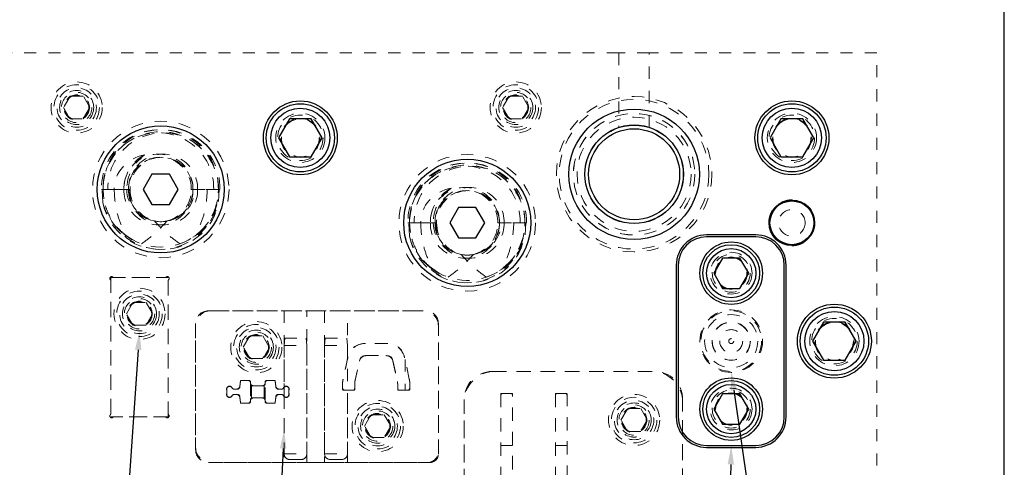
# Model space of a CAD drawing. Header units: inches. Extents: x 1802 to 2468, y -253 to -72.
# Tile 427 of 570: x 2184.77 to 2192.88, y -87.66 to -83.97. Entities that reach past the tile are written whole.
import ezdxf

# ---------------------------------------------------------------- set-up
doc = ezdxf.new("R2010")
doc.units = ezdxf.units.IN
doc.header["$LTSCALE"] = 0.5
doc.header["$MEASUREMENT"] = 0
doc.linetypes.add('HIDDEN', pattern=[0.225, 0.15, -0.075])
for name, color, linetype in [('DST-M-S', 53, 'Continuous'), ('PAD-M-S', 135, 'Continuous'), ('PBU-M-S', 8, 'Continuous'), ('PUN-M-S', 8, 'Continuous'), ('PUN-M-S2', 1, 'Continuous'), ('SID-M-S', 105, 'Continuous'), ('SVF-M-S', 8, 'Continuous')]:
    doc.layers.add(name, color=color, linetype=linetype)

msp = doc.modelspace()

# ---------------------------------------------------------------- linework, layer by layer
at = {"layer": 'DST-M-S', "linetype": 'Continuous', "lineweight": 25}
for p, q in [((2192.88027, -98.2431), (2192.88027, -78.2431)), ((2190.83277, -85.7431), (2190.42777, -85.7431)), ((2190.83277, -85.7581), (2190.42777, -85.7581)), ((2190.17777, -85.9931), (2190.17777, -87.2431)), ((2190.19277, -85.9931), (2190.19277, -87.2431)), ((2191.06777, -87.2431), (2191.06777, -85.9931)), ((2191.08277, -87.2431), (2191.08277, -85.9931)), ((2190.42777, -87.4781), (2190.83277, -87.4781)), ((2190.42777, -87.4931), (2190.83277, -87.4931))]:
    msp.add_line(p, q, dxfattribs=at)
for centre, radius in [((2187.08027, -84.9431), 0.3045), ((2191.13027, -84.9431), 0.3045), ((2189.83027, -85.2431), 0.5375), ((2185.93027, -85.3681), 0.52345), ((2189.83027, -85.2431), 0.40625), ((2188.45527, -85.6431), 0.52345), ((2191.13027, -85.6431), 0.1875), ((2190.63027, -86.0581), 0.2575), ((2191.48027, -86.6181), 0.3045), ((2190.63027, -87.1781), 0.2575)]:
    msp.add_circle(centre, radius, dxfattribs=at)
at = {"layer": 'DST-M-S', "linetype": 'HIDDEN', "lineweight": 18}
for centre, radius in [((2187.08027, -84.9431), 0.203), ((2191.13027, -84.9431), 0.203), ((2190.63027, -86.0581), 0.172), ((2190.63027, -86.0581), 0.1285), ((2185.75527, -86.3931), 0.14062), ((2190.63027, -86.6181), 0.2578), ((2191.48027, -86.6181), 0.203), ((2186.71777, -86.6681), 0.14062), ((2190.63027, -87.1781), 0.172), ((2190.63027, -87.1781), 0.1285), ((2187.71777, -87.3181), 0.14062), ((2189.83027, -87.2681), 0.14062)]:
    msp.add_circle(centre, radius, dxfattribs=at)
at = {"layer": 'DST-M-S', "linetype": 'Continuous', "lineweight": 25}
for centre, radius, start, end in [((2190.42777, -85.9931), 0.25, 90, 180), ((2190.83277, -85.9931), 0.25, 0, 90), ((2190.42777, -85.9931), 0.235, 90, 180), ((2190.83277, -85.9931), 0.235, 0, 90), ((2190.42777, -87.2431), 0.25, 180, 270), ((2190.42777, -87.2431), 0.235, 180, 270), ((2190.83277, -87.2431), 0.235, 270, 0), ((2190.83277, -87.2431), 0.25, 270, 0)]:
    msp.add_arc(centre, radius, start, end, dxfattribs=at)
at = {"layer": 'PAD-M-S', "linetype": 'HIDDEN', "lineweight": 18}
for p, q in [((2185.51777, -87.21991), (2185.51777, -86.11629)), ((2185.54095, -86.0931), (2185.96958, -86.0931)), ((2185.99277, -86.11629), (2185.99277, -87.21991)), ((2186.32277, -86.3681), (2188.11277, -86.3681)), ((2188.09277, -86.3681), (2186.34277, -86.3681)), ((2186.94662, -86.3681), (2186.94662, -86.99568)), ((2187.13412, -87.6181), (2187.13412, -86.3681)), ((2187.28035, -86.3681), (2187.28035, -87.6181)), ((2187.46785, -86.7691), (2187.46785, -86.3681)), ((2186.21777, -87.5131), (2186.21777, -86.4731)), ((2188.21777, -86.4731), (2188.21777, -87.5481)), ((2186.21777, -86.4931), (2186.21777, -87.4931)), ((2188.21777, -87.5281), (2188.21777, -86.4931)), ((2187.80189, -86.63761), (2187.60864, -86.63761)), ((2187.47261, -86.74722), (2187.43264, -86.9309)), ((2187.53058, -86.95112), (2187.5669, -86.78423)), ((2187.62476, -86.73761), (2187.78578, -86.73761)), ((2187.84364, -86.78423), (2187.87995, -86.95112)), ((2187.97789, -86.9309), (2187.93792, -86.74722)), ((2188.66027, -86.8681), (2190.00027, -86.8681)), ((2189.98027, -86.8681), (2188.68027, -86.8681)), ((2186.58666, -86.94605), (2186.58316, -86.9861)), ((2186.65916, -86.94148), (2186.59164, -86.94148)), ((2186.66916, -86.96048), (2186.66916, -86.95148)), ((2186.79137, -86.95148), (2186.79137, -86.96048)), ((2186.86889, -86.94148), (2186.80137, -86.94148)), ((2186.87738, -86.9861), (2186.87387, -86.94605)), ((2186.47416, -87.02117), (2186.47416, -87.0498)), ((2186.55358, -87.0132), (2186.53599, -87.0132)), ((2186.76637, -86.98548), (2186.69416, -86.98548)), ((2186.92454, -87.0132), (2186.90695, -87.0132)), ((2186.98637, -87.0498), (2186.98637, -87.02117)), ((2187.4281, -86.9731), (2187.4281, -87.01261)), ((2187.4381, -87.02261), (2187.5231, -87.02261)), ((2187.46785, -87.6181), (2187.46785, -87.02261)), ((2187.5281, -87.01761), (2187.5281, -86.97417)), ((2187.88243, -86.97417), (2187.88243, -87.01761)), ((2187.88743, -87.02261), (2187.97243, -87.02261)), ((2187.98243, -87.01261), (2187.98243, -86.9731)), ((2186.53599, -87.05777), (2186.55358, -87.05777)), ((2186.58316, -87.08487), (2186.58666, -87.12492)), ((2186.66916, -87.11948), (2186.66916, -87.11048)), ((2186.69416, -87.08548), (2186.76637, -87.08548)), ((2186.79137, -87.11048), (2186.79137, -87.11948)), ((2186.87387, -87.12492), (2186.87738, -87.08487)), ((2186.90695, -87.05777), (2186.92454, -87.05777)), ((2186.94662, -87.07529), (2186.94662, -87.6181)), ((2188.43027, -88.17083), (2188.43027, -87.0981)), ((2188.43027, -87.1181), (2188.43027, -88.16547)), ((2188.7331, -87.05322), (2188.7331, -88.15322)), ((2188.8231, -87.04822), (2188.7381, -87.04822)), ((2188.8281, -88.06429), (2188.8281, -87.05322)), ((2189.18243, -87.05322), (2189.18243, -88.06429)), ((2189.27243, -87.04822), (2189.18743, -87.04822)), ((2189.27743, -88.15322), (2189.27743, -87.05322)), ((2190.23027, -87.0981), (2190.23027, -89.3881)), ((2190.23027, -89.3681), (2190.23027, -87.1181)), ((2186.59164, -87.12948), (2186.65916, -87.12948)), ((2186.80137, -87.12948), (2186.86889, -87.12948)), ((2185.96958, -87.2431), (2185.54095, -87.2431)), ((2188.14777, -87.6181), (2186.32277, -87.6181)), ((2186.34277, -87.6181), (2188.12777, -87.6181))]:
    msp.add_line(p, q, dxfattribs=at)
for centre, radius in [((2185.23777, -84.6931), 0.1005), ((2188.85527, -84.6931), 0.1005), ((2189.83027, -85.2431), 0.6405), ((2189.83027, -85.2431), 0.5006), ((2187.08027, -84.9431), 0.15625), ((2191.13027, -84.9431), 0.15625), ((2186.71777, -86.6681), 0.211), ((2191.48027, -86.6181), 0.15625), ((2186.71777, -86.6681), 0.1405), ((2187.71777, -87.3181), 0.211), ((2189.83027, -87.2681), 0.211), ((2187.71777, -87.3181), 0.1405), ((2189.83027, -87.2681), 0.1405)]:
    msp.add_circle(centre, radius, dxfattribs=at)
for centre, radius, start, end in [((2185.52569, -86.10102), 0.015, 40.239177, 229.760823), ((2185.51277, -86.11629), 0.005, 0, 49.760823), ((2185.54095, -86.0881), 0.005, 220.239177, 270), ((2185.96958, -86.0881), 0.005, 270, 319.760823), ((2185.98485, -86.10102), 0.015, 310.239177, 139.760823), ((2185.99777, -86.11629), 0.005, 130.239177, 180), ((2186.34277, -86.4931), 0.125, 90, 180), ((2186.32277, -86.4731), 0.105, 90, 180), ((2188.09277, -86.4931), 0.125, 0, 90), ((2188.11277, -86.4731), 0.105, 0, 90), ((2187.60864, -86.77682), 0.13921, 90, 167.722994), ((2187.80189, -86.77682), 0.13921, 12.277006, 90), ((2187.62476, -86.79682), 0.05921, 90, 167.722994), ((2187.78578, -86.79682), 0.05921, 12.277006, 90), ((2188.68027, -87.1181), 0.25, 90, 180), ((2188.66027, -87.0981), 0.23, 90, 180), ((2189.98027, -87.1181), 0.25, 0, 90), ((2190.00027, -87.0981), 0.23, 0, 90), ((2186.59164, -86.94648), 0.005, 90, 175), ((2186.65916, -86.95148), 0.01, 0, 90), ((2186.69416, -86.96048), 0.025, 180, 270), ((2186.76637, -86.96048), 0.025, 270, 0), ((2186.80137, -86.95148), 0.01, 90, 180), ((2186.86889, -86.94648), 0.005, 5, 90), ((2187.62653, -86.9731), 0.19843, 167.722994, 180), ((2187.63653, -86.97417), 0.10843, 167.722994, 180), ((2187.77401, -86.97417), 0.10843, 0, 12.277006), ((2187.78401, -86.9731), 0.19843, 0, 12.277006), ((2186.4968, -87.0132), 0.024, 27.035692, 199.396755), ((2186.53599, -86.9932), 0.02, 207.035692, 270), ((2186.55358, -86.98351), 0.02969, 270, 355), ((2186.90695, -86.98351), 0.02969, 185, 270), ((2186.92454, -86.9932), 0.02, 270, 332.964308), ((2186.96373, -87.0132), 0.024, 340.603245, 152.964308), ((2187.4381, -87.01261), 0.01, 180, 270), ((2187.5231, -87.01761), 0.005, 270, 0), ((2187.88743, -87.01761), 0.005, 180, 270), ((2187.97243, -87.01261), 0.01, 270, 0), ((2186.4968, -87.05777), 0.024, 160.603245, 332.964308), ((2186.53599, -87.07777), 0.02, 90, 152.964308), ((2186.55358, -87.08746), 0.02969, 5, 90), ((2186.65916, -87.11948), 0.01, 270, 0), ((2186.69416, -87.11048), 0.025, 90, 180), ((2186.76637, -87.11048), 0.025, 0, 90), ((2186.80137, -87.11948), 0.01, 180, 270), ((2186.90695, -87.08746), 0.02969, 90, 175), ((2186.92454, -87.07777), 0.02, 27.035692, 90), ((2186.96373, -87.05777), 0.024, 207.035692, 19.396755), ((2188.7381, -87.05322), 0.005, 90, 180), ((2188.8231, -87.05322), 0.005, 0, 90), ((2189.18743, -87.05322), 0.005, 90, 180), ((2189.27243, -87.05322), 0.005, 0, 90), ((2186.59164, -87.12448), 0.005, 185, 270), ((2186.86889, -87.12448), 0.005, 270, 355), ((2185.52569, -87.23518), 0.015, 130.239177, 319.760823), ((2185.51277, -87.21991), 0.005, 310.239177, 0), ((2185.54095, -87.2481), 0.005, 90, 139.760823), ((2185.96958, -87.2481), 0.005, 40.239177, 90), ((2185.98485, -87.23518), 0.015, 220.239177, 49.760823), ((2185.99777, -87.21991), 0.005, 180, 229.760823), ((2186.34277, -87.4931), 0.125, 180, 270), ((2186.32277, -87.5131), 0.105, 180, 270), ((2188.12777, -87.5281), 0.09, 270, 0), ((2188.14777, -87.5481), 0.07, 270, 0)]:
    msp.add_arc(centre, radius, start, end, dxfattribs=at)
at = {"layer": 'PBU-M-S', "linetype": 'HIDDEN', "lineweight": 18}
for p, q in [((2189.70527, -84.2431), (2179.95527, -84.2431)), ((2189.70527, -84.2431), (2189.70527, -84.85656)), ((2189.95527, -84.2431), (2189.70527, -84.2431)), ((2189.95527, -84.85656), (2189.95527, -84.2431)), ((2191.83027, -84.2431), (2189.95527, -84.2431)), ((2191.83027, -92.2431), (2191.83027, -84.2431))]:
    msp.add_line(p, q, dxfattribs=at)
for centre, radius in [((2185.23777, -84.6931), 0.211), ((2188.85527, -84.6931), 0.211), ((2185.23777, -84.6931), 0.1405), ((2188.85527, -84.6931), 0.1405), ((2191.13027, -85.6431), 0.19), ((2190.63027, -86.6181), 0.25781), ((2186.71777, -86.6681), 0.1005), ((2189.83027, -87.2681), 0.1005), ((2187.71777, -87.3181), 0.1005)]:
    msp.add_circle(centre, radius, dxfattribs=at)
at = {"layer": 'PUN-M-S', "linetype": 'HIDDEN', "lineweight": 18}
for p, q in [((2187.79383, -86.63761), (2187.6167, -86.63761)), ((2187.79383, -86.63761), (2187.6167, -86.63761)), ((2187.4709, -86.75509), (2187.43264, -86.9309)), ((2187.4709, -86.75509), (2187.43264, -86.9309)), ((2187.53035, -86.95217), (2187.56861, -86.77636)), ((2187.53035, -86.95217), (2187.56861, -86.77636)), ((2187.6167, -86.73761), (2187.79383, -86.73761)), ((2187.6167, -86.73761), (2187.79383, -86.73761)), ((2187.84192, -86.77636), (2187.88018, -86.95217)), ((2187.84192, -86.77636), (2187.88018, -86.95217)), ((2187.97789, -86.9309), (2187.93963, -86.75509)), ((2187.97789, -86.9309), (2187.93963, -86.75509)), ((2187.94268, -86.7691), (2187.94268, -87.02261)), ((2187.94268, -86.7691), (2187.94268, -87.02261)), ((2186.58626, -86.95061), (2186.58236, -86.99523)), ((2186.58626, -86.95061), (2186.58236, -86.99523)), ((2186.64916, -86.94148), (2186.59622, -86.94148)), ((2186.64916, -86.94148), (2186.59622, -86.94148)), ((2186.66916, -86.97048), (2186.66916, -86.96148)), ((2186.66916, -86.97048), (2186.66916, -86.96148)), ((2186.79137, -86.96148), (2186.79137, -86.97048)), ((2186.79137, -86.96148), (2186.79137, -86.97048)), ((2186.86431, -86.94148), (2186.81137, -86.94148)), ((2186.86431, -86.94148), (2186.81137, -86.94148)), ((2186.87818, -86.99523), (2186.87427, -86.95061)), ((2186.87818, -86.99523), (2186.87427, -86.95061)), ((2186.47416, -87.0132), (2186.47416, -87.05777)), ((2186.47416, -87.0132), (2186.47416, -87.05777)), ((2186.56275, -87.0132), (2186.53427, -87.0132)), ((2186.56275, -87.0132), (2186.53427, -87.0132)), ((2186.66916, -86.97048), (2186.66916, -87.10048)), ((2186.66916, -86.97048), (2186.66916, -87.10048)), ((2186.67916, -87.08634), (2186.67916, -86.98463)), ((2186.67916, -87.08634), (2186.67916, -86.98463)), ((2186.77637, -86.98548), (2186.68416, -86.98548)), ((2186.77637, -86.98548), (2186.68416, -86.98548)), ((2186.78137, -86.98463), (2186.78137, -87.08634)), ((2186.78137, -86.98463), (2186.78137, -87.08634)), ((2186.79137, -87.10048), (2186.79137, -86.97048)), ((2186.79137, -87.10048), (2186.79137, -86.97048)), ((2186.92627, -87.0132), (2186.89779, -87.0132)), ((2186.92627, -87.0132), (2186.89779, -87.0132)), ((2186.94662, -86.99781), (2186.94662, -87.07316)), ((2186.94662, -86.99781), (2186.94662, -87.07316)), ((2186.98637, -87.05777), (2186.98637, -87.0132)), ((2186.98637, -87.05777), (2186.98637, -87.0132)), ((2187.4281, -86.9731), (2187.4281, -87.00261)), ((2187.4281, -86.9731), (2187.4281, -87.00261)), ((2187.4481, -87.02261), (2187.5131, -87.02261)), ((2187.4481, -87.02261), (2187.5131, -87.02261)), ((2187.5281, -87.00761), (2187.5281, -86.9731)), ((2187.5281, -87.00761), (2187.5281, -86.9731)), ((2187.88243, -86.9731), (2187.88243, -87.00761)), ((2187.88243, -86.9731), (2187.88243, -87.00761)), ((2187.89743, -87.02261), (2187.96243, -87.02261)), ((2187.89743, -87.02261), (2187.96243, -87.02261)), ((2187.98243, -87.00261), (2187.98243, -86.9731)), ((2187.98243, -87.00261), (2187.98243, -86.9731)), ((2186.53427, -87.05777), (2186.56275, -87.05777)), ((2186.53427, -87.05777), (2186.56275, -87.05777)), ((2186.58236, -87.07574), (2186.58626, -87.12036)), ((2186.58236, -87.07574), (2186.58626, -87.12036)), ((2186.66916, -87.10948), (2186.66916, -87.10048)), ((2186.66916, -87.10948), (2186.66916, -87.10048)), ((2186.68416, -87.08548), (2186.77637, -87.08548)), ((2186.68416, -87.08548), (2186.77637, -87.08548)), ((2186.79137, -87.10048), (2186.79137, -87.10948)), ((2186.79137, -87.10048), (2186.79137, -87.10948)), ((2186.87427, -87.12036), (2186.87818, -87.07574)), ((2186.87427, -87.12036), (2186.87818, -87.07574)), ((2186.89779, -87.05777), (2186.92627, -87.05777)), ((2186.89779, -87.05777), (2186.92627, -87.05777)), ((2188.7331, -87.06322), (2188.7331, -88.14322)), ((2188.8131, -87.04822), (2188.7481, -87.04822)), ((2188.8281, -88.07549), (2188.8281, -87.06322)), ((2189.18243, -87.06322), (2189.18243, -88.07549)), ((2189.26243, -87.04822), (2189.19743, -87.04822)), ((2189.27743, -88.14322), (2189.27743, -87.06322)), ((2186.59622, -87.12948), (2186.64916, -87.12948)), ((2186.59622, -87.12948), (2186.64916, -87.12948)), ((2186.81137, -87.12948), (2186.86431, -87.12948)), ((2186.81137, -87.12948), (2186.86431, -87.12948)), ((2188.7331, -87.47822), (2188.8281, -87.47822)), ((2189.18243, -87.47822), (2189.27743, -87.47822))]:
    msp.add_line(p, q, dxfattribs=at)
for radius in [0.21875, 0.15625, 0.09475, 0.0205]:
    msp.add_circle((2190.63027, -86.6181), radius, dxfattribs=at)
for centre, radius, start, end in [((2187.6167, -86.78682), 0.14921, 90, 167.722994), ((2187.6167, -86.78682), 0.14921, 90, 167.722994), ((2187.79383, -86.78682), 0.14921, 12.277006, 90), ((2187.79383, -86.78682), 0.14921, 12.277006, 90), ((2187.6167, -86.78682), 0.04921, 90, 167.722994), ((2187.6167, -86.78682), 0.04921, 90, 167.722994), ((2187.79383, -86.78682), 0.04921, 12.277006, 90), ((2187.79383, -86.78682), 0.04921, 12.277006, 90), ((2186.59622, -86.95148), 0.01, 90, 175), ((2186.59622, -86.95148), 0.01, 90, 175), ((2186.64916, -86.96148), 0.02, 0, 90), ((2186.64916, -86.96148), 0.02, 0, 90), ((2186.81137, -86.96148), 0.02, 90, 180), ((2186.81137, -86.96148), 0.02, 90, 180), ((2186.86431, -86.95148), 0.01, 5, 90), ((2186.86431, -86.95148), 0.01, 5, 90), ((2187.62653, -86.9731), 0.19843, 167.722994, 180), ((2187.62653, -86.9731), 0.19843, 167.722994, 180), ((2187.62653, -86.9731), 0.09843, 167.722994, 180), ((2187.62653, -86.9731), 0.09843, 167.722994, 180), ((2187.78401, -86.9731), 0.09843, 0, 12.277006), ((2187.78401, -86.9731), 0.09843, 0, 12.277006), ((2187.78401, -86.9731), 0.19843, 0, 12.277006), ((2187.78401, -86.9731), 0.19843, 0, 12.277006), ((2186.4968, -87.0132), 0.02264, 27.717748, 180), ((2186.4968, -87.0132), 0.02264, 27.717748, 180), ((2186.53427, -86.99351), 0.01969, 207.717748, 270), ((2186.53427, -86.99351), 0.01969, 207.717748, 270), ((2186.56275, -86.99351), 0.01969, 270, 355), ((2186.56275, -86.99351), 0.01969, 270, 355), ((2186.68416, -86.97048), 0.015, 180, 270), ((2186.68416, -86.97048), 0.015, 180, 270), ((2186.77637, -86.97048), 0.015, 270, 0), ((2186.77637, -86.97048), 0.015, 270, 0), ((2186.89779, -86.99351), 0.01969, 185, 270), ((2186.89779, -86.99351), 0.01969, 185, 270), ((2186.92627, -86.99351), 0.01969, 270, 332.282252), ((2186.92627, -86.99351), 0.01969, 270, 332.282252), ((2186.96373, -87.0132), 0.02264, 0, 152.282252), ((2186.96373, -87.0132), 0.02264, 0, 152.282252), ((2187.4481, -87.00261), 0.02, 180, 270), ((2187.4481, -87.00261), 0.02, 180, 270), ((2187.5131, -87.00761), 0.015, 270, 0), ((2187.5131, -87.00761), 0.015, 270, 0), ((2187.89743, -87.00761), 0.015, 180, 270), ((2187.89743, -87.00761), 0.015, 180, 270), ((2187.96243, -87.00261), 0.02, 270, 0), ((2187.96243, -87.00261), 0.02, 270, 0), ((2186.4968, -87.05777), 0.02264, 180, 332.282252), ((2186.4968, -87.05777), 0.02264, 180, 332.282252), ((2186.53427, -87.07746), 0.01969, 90, 152.282252), ((2186.53427, -87.07746), 0.01969, 90, 152.282252), ((2186.56275, -87.07746), 0.01969, 5, 90), ((2186.56275, -87.07746), 0.01969, 5, 90), ((2186.59622, -87.11948), 0.01, 185, 270), ((2186.59622, -87.11948), 0.01, 185, 270), ((2186.64916, -87.10948), 0.02, 270, 0), ((2186.64916, -87.10948), 0.02, 270, 0), ((2186.68416, -87.10048), 0.015, 90, 180), ((2186.68416, -87.10048), 0.015, 90, 180), ((2186.77637, -87.10048), 0.015, 0, 90), ((2186.77637, -87.10048), 0.015, 0, 90), ((2186.81137, -87.10948), 0.02, 180, 270), ((2186.81137, -87.10948), 0.02, 180, 270), ((2186.86431, -87.11948), 0.01, 270, 355), ((2186.86431, -87.11948), 0.01, 270, 355), ((2186.89779, -87.07746), 0.01969, 90, 175), ((2186.89779, -87.07746), 0.01969, 90, 175), ((2186.92627, -87.07746), 0.01969, 27.717748, 90), ((2186.92627, -87.07746), 0.01969, 27.717748, 90), ((2186.96373, -87.05777), 0.02264, 207.717748, 0), ((2186.96373, -87.05777), 0.02264, 207.717748, 0), ((2188.7481, -87.06322), 0.015, 90, 180), ((2188.8131, -87.06322), 0.015, 0, 90), ((2189.19743, -87.06322), 0.015, 90, 180), ((2189.26243, -87.06322), 0.015, 0, 90)]:
    msp.add_arc(centre, radius, start, end, dxfattribs=at)
at = {"layer": 'PUN-M-S2', "linetype": 'HIDDEN', "lineweight": 18}
for p, q in [((2185.51777, -86.0931), (2185.51777, -87.2431)), ((2185.99277, -86.0931), (2185.51777, -86.0931)), ((2185.99277, -87.2431), (2185.99277, -86.0931)), ((2185.51777, -87.2431), (2185.99277, -87.2431))]:
    msp.add_line(p, q, dxfattribs=at)
for radius in [0.211, 0.1405]:
    msp.add_circle((2185.75527, -86.3931), radius, dxfattribs=at)
at = {"layer": 'SID-M-S'}
for p, q in [((2185.74442, -86.68922), (2184.89341, -98.89447)), ((2190.65221, -87.02255), (2192.33936, -98.89595)), ((2186.9391, -87.50251), (2186.38947, -98.89422)), ((2190.62675, -87.63406), (2190.37268, -98.89404))]:
    msp.add_line(p, q, dxfattribs=at)
for points in [[(2185.71848, -86.68742), (2185.75527, -86.5336), (2185.71848, -86.68742), (2185.77035, -86.69103)], [(2190.62647, -87.02621), (2190.63027, -86.8681), (2190.62647, -87.02621), (2190.67795, -87.01889)], [(2186.91313, -87.50126), (2186.94662, -87.3467), (2186.91313, -87.50126), (2186.96507, -87.50377)], [(2190.60075, -87.63348), (2190.63027, -87.4781), (2190.60075, -87.63348), (2190.65274, -87.63465)]]:
    msp.add_solid(points, dxfattribs=at)
at = {"layer": 'SVF-M-S', "linetype": 'HIDDEN', "lineweight": 18}
for p, q in [((2185.18364, -84.59935), (2185.12951, -84.6931)), ((2185.29189, -84.59935), (2185.18364, -84.59935)), ((2185.34602, -84.6931), (2185.29189, -84.59935)), ((2188.80114, -84.59935), (2188.74701, -84.6931)), ((2188.90939, -84.59935), (2188.80114, -84.59935)), ((2188.96352, -84.6931), (2188.90939, -84.59935)), ((2185.12951, -84.6931), (2185.18364, -84.78685)), ((2185.29189, -84.78685), (2185.34602, -84.6931)), ((2188.74701, -84.6931), (2188.80114, -84.78685)), ((2188.90939, -84.78685), (2188.96352, -84.6931)), ((2185.18364, -84.78685), (2185.29189, -84.78685)), ((2188.80114, -84.78685), (2188.90939, -84.78685)), ((2185.44223, -85.3681), (2185.44766, -85.3681)), ((2185.44766, -85.3681), (2185.45527, -85.3681)), ((2185.45384, -85.47656), (2185.44766, -85.3681)), ((2185.45527, -85.3681), (2185.62651, -85.3681)), ((2185.45558, -85.38531), (2185.45527, -85.3681)), ((2185.46185, -85.4469), (2185.45558, -85.38531)), ((2185.62651, -85.3681), (2185.54647, -85.3681)), ((2185.62651, -85.3681), (2185.65041, -85.3681)), ((2185.62651, -85.3681), (2185.66527, -85.3681)), ((2185.66527, -85.3681), (2185.67288, -85.3681)), ((2185.67288, -85.3681), (2185.68011, -85.45555)), ((2185.67288, -85.3681), (2185.6783, -85.3681)), ((2186.18223, -85.3681), (2186.36651, -85.3681)), ((2186.40527, -85.3681), (2186.19527, -85.3681)), ((2186.19527, -85.3681), (2186.40527, -85.3681)), ((2186.36651, -85.3681), (2186.4183, -85.3681)), ((2186.41288, -85.3681), (2186.4067, -85.47656)), ((2187.96723, -85.6431), (2187.97266, -85.6431)), ((2187.97266, -85.6431), (2187.98027, -85.6431)), ((2187.97884, -85.75156), (2187.97266, -85.6431)), ((2187.98027, -85.6431), (2188.15151, -85.6431)), ((2187.98058, -85.66031), (2187.98027, -85.6431)), ((2187.98685, -85.7219), (2187.98058, -85.66031)), ((2188.15151, -85.6431), (2188.07147, -85.6431)), ((2188.15151, -85.6431), (2188.17541, -85.6431)), ((2188.15151, -85.6431), (2188.19027, -85.6431)), ((2188.19027, -85.6431), (2188.19788, -85.6431)), ((2188.19788, -85.6431), (2188.20511, -85.73055)), ((2188.19788, -85.6431), (2188.2033, -85.6431)), ((2188.70723, -85.6431), (2188.89151, -85.6431)), ((2188.93027, -85.6431), (2188.72027, -85.6431)), ((2188.72027, -85.6431), (2188.93027, -85.6431)), ((2188.89151, -85.6431), (2188.9433, -85.6431)), ((2188.93788, -85.6431), (2188.9317, -85.75156)), ((2185.66527, -85.76231), (2185.6352, -85.74034)), ((2188.19027, -86.03731), (2188.1602, -86.01534)), ((2185.64701, -86.3931), (2185.70114, -86.29935)), ((2185.70114, -86.29935), (2185.80939, -86.29935)), ((2185.80939, -86.29935), (2185.86352, -86.3931)), ((2185.70114, -86.48685), (2185.64701, -86.3931)), ((2185.86352, -86.3931), (2185.80939, -86.48685)), ((2185.80939, -86.48685), (2185.70114, -86.48685)), ((2186.60951, -86.6681), (2186.66364, -86.57435)), ((2186.66364, -86.57435), (2186.77189, -86.57435)), ((2186.77189, -86.57435), (2186.82602, -86.6681)), ((2186.95187, -86.5931), (2186.94662, -86.6531)), ((2186.95187, -86.5931), (2187.12887, -86.5931)), ((2187.13412, -86.6531), (2187.12887, -86.5931)), ((2187.2856, -86.5931), (2187.28035, -86.6531)), ((2187.2856, -86.5931), (2187.4626, -86.5931)), ((2187.46785, -86.6531), (2187.4626, -86.5931)), ((2186.66364, -86.76185), (2186.60951, -86.6681)), ((2186.82602, -86.6681), (2186.77189, -86.76185)), ((2186.94662, -86.6531), (2187.13412, -86.6531)), ((2186.94662, -86.6531), (2186.94662, -87.5471)), ((2187.13412, -87.5471), (2187.13412, -86.6531)), ((2187.28035, -86.6531), (2187.46785, -86.6531)), ((2187.28035, -86.6531), (2187.28035, -87.5471)), ((2187.46785, -87.5471), (2187.46785, -86.6531)), ((2186.77189, -86.76185), (2186.66364, -86.76185)), ((2189.72201, -87.2681), (2189.77614, -87.17435)), ((2189.77614, -87.17435), (2189.88439, -87.17435)), ((2189.88439, -87.17435), (2189.93852, -87.2681)), ((2187.60951, -87.3181), (2187.66364, -87.22435)), ((2187.66364, -87.22435), (2187.77189, -87.22435)), ((2187.77189, -87.22435), (2187.82602, -87.3181)), ((2189.77614, -87.36185), (2189.72201, -87.2681)), ((2189.93852, -87.2681), (2189.88439, -87.36185)), ((2187.66364, -87.41185), (2187.60951, -87.3181)), ((2187.82602, -87.3181), (2187.77189, -87.41185)), ((2189.88439, -87.36185), (2189.77614, -87.36185)), ((2187.77189, -87.41185), (2187.66364, -87.41185)), ((2186.94662, -87.5471), (2187.13412, -87.5471)), ((2186.99262, -87.5931), (2187.08812, -87.5931)), ((2187.28035, -87.5471), (2187.46785, -87.5471)), ((2187.32635, -87.5931), (2187.42185, -87.5931))]:
    msp.add_line(p, q, dxfattribs=at)
at = {"layer": 'SVF-M-S', "linetype": 'Continuous', "lineweight": 25}
for p, q in [((2186.9902, -84.7871), (2186.90013, -84.9431)), ((2187.17033, -84.7871), (2186.9902, -84.7871)), ((2187.2604, -84.9431), (2187.17033, -84.7871)), ((2191.0402, -84.7871), (2190.95013, -84.9431)), ((2191.22033, -84.7871), (2191.0402, -84.7871)), ((2191.3104, -84.9431), (2191.22033, -84.7871)), ((2186.90013, -84.9431), (2186.9902, -85.0991)), ((2187.17033, -85.0991), (2187.2604, -84.9431)), ((2190.95013, -84.9431), (2191.0402, -85.0991)), ((2191.22033, -85.0991), (2191.3104, -84.9431)), ((2186.9902, -85.0991), (2187.17033, -85.0991)), ((2191.0402, -85.0991), (2191.22033, -85.0991)), ((2185.8581, -85.2431), (2185.78593, -85.3681)), ((2186.00244, -85.2431), (2185.8581, -85.2431)), ((2186.0746, -85.3681), (2186.00244, -85.2431)), ((2185.78593, -85.3681), (2185.8581, -85.4931)), ((2186.00244, -85.4931), (2186.0746, -85.3681)), ((2185.8581, -85.4931), (2186.00244, -85.4931)), ((2188.3831, -85.5181), (2188.31093, -85.6431)), ((2188.52744, -85.5181), (2188.3831, -85.5181)), ((2188.5996, -85.6431), (2188.52744, -85.5181)), ((2188.31093, -85.6431), (2188.3831, -85.7681)), ((2188.52744, -85.7681), (2188.5996, -85.6431)), ((2188.3831, -85.7681), (2188.52744, -85.7681)), ((2190.5581, -85.9331), (2190.48593, -86.0581)), ((2190.70244, -85.9331), (2190.5581, -85.9331)), ((2190.7746, -86.0581), (2190.70244, -85.9331)), ((2190.48593, -86.0581), (2190.5581, -86.1831)), ((2190.70244, -86.1831), (2190.7746, -86.0581)), ((2190.5581, -86.1831), (2190.70244, -86.1831)), ((2191.3902, -86.4621), (2191.30013, -86.6181)), ((2191.57033, -86.4621), (2191.3902, -86.4621)), ((2191.6604, -86.6181), (2191.57033, -86.4621)), ((2191.30013, -86.6181), (2191.3902, -86.7741)), ((2191.57033, -86.7741), (2191.6604, -86.6181)), ((2191.3902, -86.7741), (2191.57033, -86.7741)), ((2190.5581, -87.0531), (2190.48593, -87.1781)), ((2190.70244, -87.0531), (2190.5581, -87.0531)), ((2190.7746, -87.1781), (2190.70244, -87.0531)), ((2190.48593, -87.1781), (2190.5581, -87.3031)), ((2190.70244, -87.3031), (2190.7746, -87.1781)), ((2190.5581, -87.3031), (2190.70244, -87.3031))]:
    msp.add_line(p, q, dxfattribs=at)
at = {"layer": 'SVF-M-S', "linetype": 'HIDDEN', "lineweight": 18}
for centre, radius in [((2185.23777, -84.6931), 0.1875), ((2188.85527, -84.6931), 0.1875), ((2185.23777, -84.6931), 0.1625), ((2185.23777, -84.6931), 0.125), ((2185.23777, -84.6931), 0.10497), ((2185.23777, -84.6931), 0.1047), ((2185.23777, -84.6931), 0.10418), ((2188.85527, -84.6931), 0.1625), ((2188.85527, -84.6931), 0.125), ((2188.85527, -84.6931), 0.10497), ((2188.85527, -84.6931), 0.1047), ((2188.85527, -84.6931), 0.10418), ((2189.83027, -85.2431), 0.617), ((2187.08027, -84.9431), 0.1875), ((2189.83027, -85.2431), 0.5), ((2191.13027, -84.9431), 0.1875), ((2185.93027, -85.3681), 0.5625), ((2187.08027, -84.9431), 0.16072), ((2187.08027, -84.9431), 0.16045), ((2187.08027, -84.9431), 0.15993), ((2189.83027, -85.2431), 0.47), ((2191.13027, -84.9431), 0.16072), ((2191.13027, -84.9431), 0.16045), ((2191.13027, -84.9431), 0.15993), ((2188.45527, -85.6431), 0.5625), ((2191.13027, -85.6431), 0.1095), ((2190.63027, -86.0581), 0.15625), ((2190.63027, -86.0581), 0.13297), ((2190.63027, -86.0581), 0.1327), ((2190.63027, -86.0581), 0.13218), ((2185.75527, -86.3931), 0.1875), ((2185.75527, -86.3931), 0.1625), ((2185.75527, -86.3931), 0.125), ((2185.75527, -86.3931), 0.10497), ((2185.75527, -86.3931), 0.1047), ((2185.75527, -86.3931), 0.10418), ((2185.75527, -86.3931), 0.1005), ((2190.63027, -86.6181), 0.25), ((2190.63027, -86.6181), 0.15781), ((2191.48027, -86.6181), 0.1875), ((2191.48027, -86.6181), 0.16072), ((2191.48027, -86.6181), 0.16045), ((2191.48027, -86.6181), 0.15993), ((2186.71777, -86.6681), 0.1875), ((2186.71777, -86.6681), 0.1625), ((2186.71777, -86.6681), 0.125), ((2186.71777, -86.6681), 0.10497), ((2186.71777, -86.6681), 0.1047), ((2186.71777, -86.6681), 0.10418), ((2190.63027, -87.1781), 0.15625), ((2189.83027, -87.2681), 0.1875), ((2189.83027, -87.2681), 0.1625), ((2190.63027, -87.1781), 0.13297), ((2190.63027, -87.1781), 0.1327), ((2190.63027, -87.1781), 0.13218), ((2187.71777, -87.3181), 0.1875), ((2187.71777, -87.3181), 0.1625), ((2187.71777, -87.3181), 0.125), ((2189.83027, -87.2681), 0.125), ((2189.83027, -87.2681), 0.10497), ((2189.83027, -87.2681), 0.1047), ((2189.83027, -87.2681), 0.10418), ((2187.71777, -87.3181), 0.10497), ((2187.71777, -87.3181), 0.1047), ((2187.71777, -87.3181), 0.10418)]:
    msp.add_circle(centre, radius, dxfattribs=at)
at = {"layer": 'SVF-M-S', "linetype": 'Continuous', "lineweight": 25}
for centre, radius in [((2187.08027, -84.9431), 0.28125), ((2191.13027, -84.9431), 0.28125), ((2187.08027, -84.9431), 0.24375), ((2191.13027, -84.9431), 0.24375), ((2185.93027, -85.3681), 0.52345), ((2189.83027, -85.2431), 0.405), ((2189.83027, -85.2431), 0.375), ((2188.45527, -85.6431), 0.52345), ((2191.13027, -85.6431), 0.1805), ((2190.63027, -86.0581), 0.23438), ((2190.63027, -86.0581), 0.20313), ((2191.48027, -86.6181), 0.28125), ((2191.48027, -86.6181), 0.24375), ((2190.63027, -87.1781), 0.23438), ((2190.63027, -87.1781), 0.20313)]:
    msp.add_circle(centre, radius, dxfattribs=at)
at = {"layer": 'SVF-M-S', "linetype": 'HIDDEN', "lineweight": 18}
for centre, radius, start, end in [((2185.92375, -85.35651), 0.48166, 358.62082, 181.37918), ((2185.93678, -85.35651), 0.48166, 358.62082, 181.37918), ((2185.91089, -85.35713), 0.45575, 358.62082, 181.37918), ((2185.93027, -85.3681), 0.475, 236.089671, 180), ((2185.94964, -85.35713), 0.45575, 358.62082, 181.37918), ((2185.91089, -85.36137), 0.28446, 358.6441, 181.3559), ((2185.94608, -85.36596), 0.31958, 117.653768, 180.383392), ((2185.94964, -85.36137), 0.28446, 358.6441, 181.3559), ((2185.92375, -85.36179), 0.25856, 358.600686, 181.399314), ((2185.93027, -85.3681), 0.265, 199.267908, 180), ((2185.93678, -85.36179), 0.25856, 358.600686, 181.399314), ((2188.44875, -85.63151), 0.48166, 358.62082, 181.37918), ((2188.46178, -85.63151), 0.48166, 358.62082, 181.37918), ((2188.43589, -85.63213), 0.45575, 358.62082, 181.37918), ((2188.45527, -85.6431), 0.475, 236.089671, 180), ((2188.47464, -85.63213), 0.45575, 358.62082, 181.37918), ((2185.92491, -85.38161), 0.48055, 191.395618, 1.610912), ((2185.91089, -85.37483), 0.28446, 178.6441, 1.3559), ((2185.94964, -85.37483), 0.28446, 178.6441, 1.3559), ((2185.9259, -85.37343), 0.26069, 178.827725, 282.520153), ((2185.93027, -85.3681), 0.265, 180, 199.267908), ((2185.9434, -85.37097), 0.26511, 179.380164, 255.746287), ((2185.93464, -85.37343), 0.26069, 257.479847, 1.172275), ((2185.91713, -85.37097), 0.26511, 284.253713, 0.619836), ((2185.93643, -85.37246), 0.46886, 288.877269, 0.53304), ((2188.43589, -85.63637), 0.28446, 358.6441, 181.3559), ((2188.47108, -85.64096), 0.31958, 117.653768, 180.383392), ((2188.47464, -85.63637), 0.28446, 358.6441, 181.3559), ((2188.44875, -85.63679), 0.25856, 358.600686, 181.399314), ((2188.45527, -85.6431), 0.265, 199.267908, 180), ((2188.46178, -85.63679), 0.25856, 358.600686, 181.399314), ((2185.93781, -85.38602), 0.47755, 206.399652, 349.070717), ((2188.44991, -85.65661), 0.48055, 191.395618, 1.610912), ((2188.43589, -85.64983), 0.28446, 178.6441, 1.3559), ((2188.47464, -85.64983), 0.28446, 178.6441, 1.3559), ((2188.4509, -85.64843), 0.26069, 178.827725, 282.520153), ((2188.45527, -85.6431), 0.265, 180, 199.267908), ((2188.4684, -85.64597), 0.26511, 179.380164, 255.746287), ((2188.45964, -85.64843), 0.26069, 257.479847, 1.172275), ((2188.44213, -85.64597), 0.26511, 284.253713, 0.619836), ((2188.46143, -85.64746), 0.46886, 288.877269, 0.53304), ((2185.91437, -85.38672), 0.45225, 228.927068, 251.705144), ((2188.46281, -85.66102), 0.47755, 206.399652, 349.070717), ((2188.43937, -85.66172), 0.45225, 228.927068, 251.705144), ((2186.99262, -87.5471), 0.046, 180, 270), ((2187.08812, -87.5471), 0.046, 270, 0), ((2187.32635, -87.5471), 0.046, 180, 270), ((2187.42185, -87.5471), 0.046, 270, 0)]:
    msp.add_arc(centre, radius, start, end, dxfattribs=at)
for centre, major_axis, ratio, start_param, end_param in [((2185.85854, -85.3681), (-0.31206, 0), 0.9318009, 4.9084034, 6.2831853), ((2186.03578, -85.3681), (0.38537, 0), 0.9410518, 2.2365539, 3.1415927), ((2185.92284, -85.3681), (-0.27243, 0), 0.966834, 0, 1.4059114), ((2185.93769, -85.3681), (0.27243, 0), 0.966834, 4.8772739, 6.2831853), ((2188.38354, -85.6431), (-0.31206, 0), 0.9318009, 4.9084034, 6.2831853), ((2188.56078, -85.6431), (0.38537, 0), 0.9410518, 2.2365539, 3.1415927), ((2185.92294, -85.3681), (-0.48233, 0), 0.966834, 0.2347238, 1.0072023), ((2185.93759, -85.3681), (0.48233, 0), 0.966834, 5.275983, 6.0484615), ((2188.44784, -85.6431), (-0.27243, 0), 0.966834, 0, 1.4059114), ((2188.46269, -85.6431), (0.27243, 0), 0.966834, 4.8772739, 6.2831853), ((2188.44794, -85.6431), (-0.48233, 0), 0.966834, 0.2347238, 1.0072023), ((2188.46259, -85.6431), (0.48233, 0), 0.966834, 5.275983, 6.0484615)]:
    msp.add_ellipse(centre, major_axis=major_axis, ratio=ratio, start_param=start_param, end_param=end_param, dxfattribs=at)
for points, knots in [([(2185.64327, -85.7466), (2185.62306, -85.72968), (2185.58205, -85.69536), (2185.53246, -85.63165), (2185.49347, -85.56019), (2185.46247, -85.47247), (2185.45791, -85.40647), (2185.45527, -85.3681)], [0, 0, 0, 0, 0.1825208, 0.3703479, 0.5521776, 0.7396236, 1, 1, 1, 1]), ([(2185.54647, -85.3681), (2185.54929, -85.41652), (2185.5545, -85.50602), (2185.59048, -85.63336), (2185.62555, -85.70859), (2185.64327, -85.7466)], [0, 0, 0, 0, 0.3683479, 0.680906, 1, 1, 1, 1]), ([(2186.31406, -85.3681), (2186.31124, -85.41652), (2186.30604, -85.50602), (2186.27006, -85.63336), (2186.23498, -85.70859), (2186.21726, -85.7466)], [0, 0, 0, 0, 0.3683479, 0.68090604, 1, 1, 1, 1]), ([(2185.77241, -85.8161), (2185.80714, -85.79074), (2185.88339, -85.73506), (2185.9475, -85.66569), (2185.98241, -85.62792)], [0, 0, 0, 0, 0.4555585, 1, 1, 1, 1]), ([(2186.08812, -85.8161), (2186.05339, -85.79074), (2185.97715, -85.73506), (2185.91303, -85.66569), (2185.87812, -85.62792)], [0, 0, 0, 0, 0.45555852, 1, 1, 1, 1]), ([(2188.16827, -86.0216), (2188.14806, -86.00468), (2188.10705, -85.97036), (2188.05746, -85.90665), (2188.01847, -85.83519), (2187.98747, -85.74747), (2187.98291, -85.68147), (2187.98027, -85.6431)], [0, 0, 0, 0, 0.1825208, 0.3703479, 0.5521776, 0.7396236, 1, 1, 1, 1]), ([(2188.07147, -85.6431), (2188.07429, -85.69152), (2188.0795, -85.78102), (2188.11548, -85.90836), (2188.15055, -85.98359), (2188.16827, -86.0216)], [0, 0, 0, 0, 0.3683479, 0.680906, 1, 1, 1, 1]), ([(2188.83906, -85.6431), (2188.83624, -85.69152), (2188.83104, -85.78102), (2188.79506, -85.90836), (2188.75998, -85.98359), (2188.74226, -86.0216)], [0, 0, 0, 0, 0.3683479, 0.680906, 1, 1, 1, 1]), ([(2188.29741, -86.0911), (2188.33214, -86.06574), (2188.40839, -86.01006), (2188.4725, -85.94069), (2188.50741, -85.90292)], [0, 0, 0, 0, 0.4555585, 1, 1, 1, 1]), ([(2188.61312, -86.0911), (2188.57839, -86.06574), (2188.50215, -86.01006), (2188.43803, -85.94069), (2188.40312, -85.90292)], [0, 0, 0, 0, 0.45555852, 1, 1, 1, 1])]:
    msp.add_open_spline(points, degree=3, knots=knots, dxfattribs=at)

doc.saveas('drawing.dxf')
